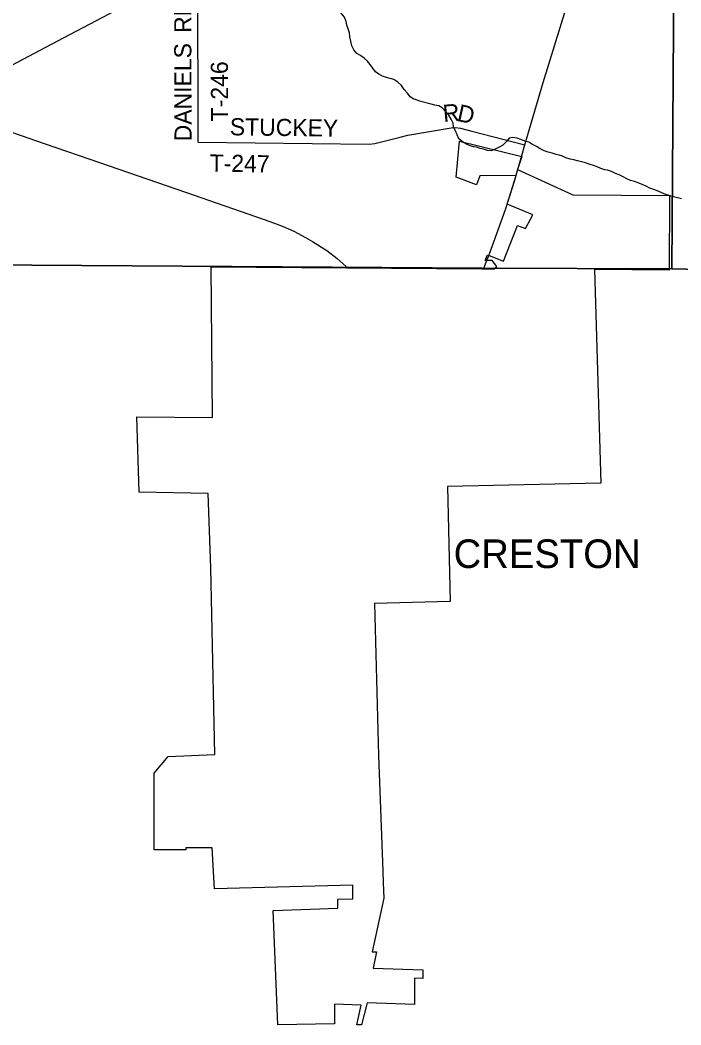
# Model space of a CAD drawing. Extents: x 1985906 to 2277390, y 930619 to 1324581.
# Drawn here: x 2128199 to 2139751, y 1076187 to 1093746 of the extents above; entities that cross this region are included whole.
import ezdxf

# ---------------------------------------------------------------- set-up
doc = ezdxf.new("R2010")
doc.units = 0
for name, color, linetype in [('GM_X_Adjacent_County', 7, 'Continuous'), ('GM_X_Corporation', 7, 'Continuous'), ('GM_X_Corporation_Text', 7, 'Continuous'), ('GM_X_County', 7, 'Continuous'), ('GM_X_Minor_River', 7, 'Continuous'), ('GM_X_Rail_Line', 7, 'Continuous'), ('GM_X_State_Route', 7, 'Continuous'), ('GM_X_Township', 7, 'Continuous'), ('GM_X_Township_Road', 7, 'Continuous'), ('GM_X_Township_Road_Text', 7, 'Continuous')]:
    doc.layers.add(name, color=color, linetype=linetype)

msp = doc.modelspace()

# ---------------------------------------------------------------- linework, layer by layer
at = {"layer": 'GM_X_Adjacent_County'}
msp.add_lwpolyline([(2107997, 1089591), (2112770, 1089563), (2114137, 1089555), (2118148, 1089526), (2120136, 1089511), (2123152, 1089499), (2136278, 1089412), (2139591, 1089397), (2141098, 1089365), (2143683, 1089344), (2145540, 1089351), (2150083, 1089293), (2152684, 1089316), (2155649, 1089279)], dxfattribs=at)
at = {"layer": 'GM_X_Corporation'}
msp.add_lwpolyline([(2130544, 1079245), (2130545, 1080587), (2130788, 1080877), (2131604, 1080913), (2131534, 1084174), (2131489, 1085473), (2130281, 1085495), (2130239, 1086815), (2131564, 1086800), (2131542, 1089432), (2136273, 1089399), (2136485, 1089397), (2136534, 1089438), (2136451, 1089543), (2136331, 1089546), (2136370, 1089644), (2136649, 1089534), (2136895, 1090156), (2137034, 1090102), (2137161, 1090346), (2136711, 1090527), (2136870, 1091033), (2136236, 1091022), (2136176, 1090867), (2135824, 1091002), (2135879, 1091628), (2136970, 1091360), (2136897, 1091133), (2137861, 1090695), (2139553, 1090683), (2139543, 1089375), (2138240, 1089385), (2138353, 1085655), (2135673, 1085595), (2135717, 1083589), (2134394, 1083550), (2134465, 1080896), (2134541, 1078872), (2134548, 1078667), (2134557, 1078402), (2134354, 1077464), (2134430, 1077462), (2134374, 1077179), (2135242, 1077149), (2135242, 1076999), (2135092, 1077004), (2135092, 1076544), (2134266, 1076573), (2134170, 1076187), (2134087, 1076191), (2134160, 1076531), (2133696, 1076547), (2133696, 1076206), (2132702, 1076190), (2132624, 1078185), (2133752, 1078227), (2133752, 1078382), (2134016, 1078392), (2134016, 1078630), (2131597, 1078567), (2131559, 1079279), (2131094, 1079279), (2131094, 1079245)], close=True, dxfattribs=at)
at = {"layer": 'GM_X_County'}
msp.add_lwpolyline([(2107997, 1089591), (2112770, 1089563), (2114137, 1089555), (2118148, 1089526), (2120136, 1089511), (2123152, 1089499), (2136278, 1089412), (2139591, 1089397), (2141098, 1089365), (2143683, 1089344), (2145540, 1089351), (2150083, 1089293), (2152684, 1089316), (2155649, 1089279)], dxfattribs=at)
at = {"layer": 'GM_X_Minor_River'}
for points in [[(2133980, 1093377), (2133965, 1093454), (2133956, 1093526), (2133935, 1093593), (2133912, 1093659), (2133897, 1093724), (2133868, 1093797), (2133809, 1093870), (2133744, 1093929), (2133676, 1093969), (2133611, 1094026), (2133558, 1094089), (2133503, 1094156), (2133438, 1094206), (2133405, 1094278), (2133378, 1094341), (2133357, 1094408), (2133346, 1094472), (2133353, 1094544)], [(2134533, 1092766), (2134471, 1092799), (2134410, 1092844), (2134367, 1092906), (2134320, 1092970), (2134274, 1093029), (2134215, 1093083), (2134148, 1093130), (2134084, 1093161), (2134035, 1093229), (2133996, 1093299), (2133979, 1093378)], [(2139759, 1090620), (2139623, 1090655), (2139486, 1090701), (2139418, 1090730), (2139351, 1090759), (2139279, 1090785), (2139206, 1090808), (2139142, 1090845), (2139073, 1090876), (2139003, 1090903), (2138939, 1090923), (2138870, 1090944), (2138806, 1090971), (2138741, 1091010), (2138673, 1091044), (2138605, 1091063), (2138536, 1091102), (2138470, 1091121), (2138420, 1091131), (2138353, 1091152), (2138287, 1091183), (2138220, 1091208), (2138148, 1091231), (2138082, 1091249), (2138015, 1091272), (2137945, 1091289), (2137881, 1091302), (2137815, 1091315), (2137742, 1091341), (2137682, 1091366), (2137620, 1091385), (2137569, 1091399), (2137501, 1091418), (2137431, 1091441), (2137362, 1091460), (2137290, 1091497), (2137227, 1091535), (2137159, 1091570), (2137090, 1091611), (2137024, 1091632), (2136955, 1091659), (2136887, 1091683), (2136815, 1091694), (2136747, 1091681), (2136696, 1091618), (2136638, 1091563), (2136573, 1091524), (2136503, 1091491), (2136435, 1091462), (2136367, 1091469), (2136297, 1091491), (2136243, 1091502), (2136176, 1091527), (2136132, 1091533), (2136068, 1091550), (2136000, 1091579), (2135931, 1091618), (2135868, 1091672), (2135839, 1091739), (2135812, 1091813), (2135778, 1091873), (2135769, 1091945), (2135734, 1092017), (2135695, 1092083), (2135634, 1092150), (2135579, 1092214), (2135517, 1092245), (2135452, 1092262), (2135384, 1092277), (2135179, 1092329), (2135113, 1092358), (2135085, 1092364), (2135018, 1092407), (2134973, 1092469), (2134914, 1092532), (2134864, 1092604), (2134803, 1092663), (2134734, 1092710), (2134666, 1092727), (2134602, 1092741), (2134533, 1092766)]]:
    msp.add_lwpolyline(points, dxfattribs=at)
at = {"layer": 'GM_X_Rail_Line'}
msp.add_lwpolyline([(2122897, 1093890), (2123309, 1093613), (2123505, 1093490), (2123699, 1093380), (2123932, 1093259), (2124149, 1093158), (2124286, 1093100), (2124424, 1093046), (2124589, 1092985), (2124741, 1092932), (2124920, 1092870), (2125679, 1092608), (2128640, 1091586), (2129590, 1091258), (2131093, 1090739), (2132467, 1090261), (2132676, 1090187), (2132799, 1090138), (2132987, 1090055), (2133189, 1089949), (2133310, 1089879), (2133560, 1089718), (2133739, 1089579), (2133900, 1089441)], dxfattribs=at)
at = {"layer": 'GM_X_State_Route'}
for points in [[(2136970, 1091382), (2137023, 1091564), (2137341, 1092656), (2137738, 1093935), (2137828, 1094080), (2137944, 1094193), (2138622, 1094739), (2138744, 1094810), (2139502, 1095194), (2139615, 1095248)], [(2136911, 1091178), (2136970, 1091382)], [(2136881, 1091075), (2136906, 1091162), (2136911, 1091178)], [(2136724, 1090566), (2136839, 1090930), (2136881, 1091075)], [(2136406, 1089660), (2136682, 1090434), (2136718, 1090547), (2136724, 1090566)], [(2136304, 1089414), (2136358, 1089546), (2136365, 1089562)], [(2136365, 1089562), (2136399, 1089640), (2136406, 1089660)]]:
    msp.add_lwpolyline(points, dxfattribs=at)
at = {"layer": 'GM_X_Township'}
for points in [[(2155649, 1089279), (2152684, 1089316), (2150083, 1089293), (2145540, 1089351), (2143683, 1089344), (2141098, 1089365), (2139591, 1089397), (2139632, 1095257), (2139645, 1097096), (2139670, 1100582), (2139699, 1104876), (2139709, 1106269), (2139713, 1106865), (2139749, 1111975), (2139752, 1112356), (2139793, 1116176), (2143818, 1116154), (2146952, 1116173), (2147929, 1116189), (2150100, 1116210), (2152712, 1116229), (2157438, 1116249)], [(2139632, 1095257), (2139591, 1089397), (2136278, 1089412), (2123152, 1089499), (2120136, 1089511), (2118148, 1089526), (2114137, 1089555), (2112770, 1089563), (2112785, 1091713), (2112791, 1092621), (2112808, 1095162)]]:
    msp.add_lwpolyline(points, dxfattribs=at)
at = {"layer": 'GM_X_Township_Road'}
for points in [[(2122782, 1091460), (2125053, 1091429), (2125135, 1091442), (2125213, 1091461), (2125365, 1091540), (2128845, 1093376), (2130552, 1094282), (2130674, 1094331), (2131068, 1094445)], [(2131314, 1091615), (2131304, 1094511)], [(2131314, 1091615), (2134301, 1091579), (2134403, 1091590), (2134843, 1091701), (2134975, 1091734), (2135736, 1091864), (2135810, 1091869), (2135900, 1091855), (2136095, 1091806), (2137023, 1091564)]]:
    msp.add_lwpolyline(points, dxfattribs=at)

# ---------------------------------------------------------------- texts
at = {"layer": 'GM_X_Corporation_Text'}
msp.add_text('CRESTON', height=500, rotation=0, dxfattribs=at).set_placement((2135778, 1084171))
at = {"layer": 'GM_X_Township_Road_Text'}
for s, rotation, p in [('RD', 90.4937, (2131194, 1093524)), ('DANIELS', 90.1609, (2131198, 1091628)), ('T-246', 90.2807, (2131837, 1091978)), ('R', 5.057, (2135603, 1091964)), ('D', 347.5419, (2135824, 1091987)), ('STUCKEY', 359.2538, (2131864, 1091733)), ('T-247', 359.1579, (2131511, 1091099))]:
    msp.add_text(s, height=300, rotation=rotation, dxfattribs=at).set_placement(p)

doc.saveas('drawing.dxf')
